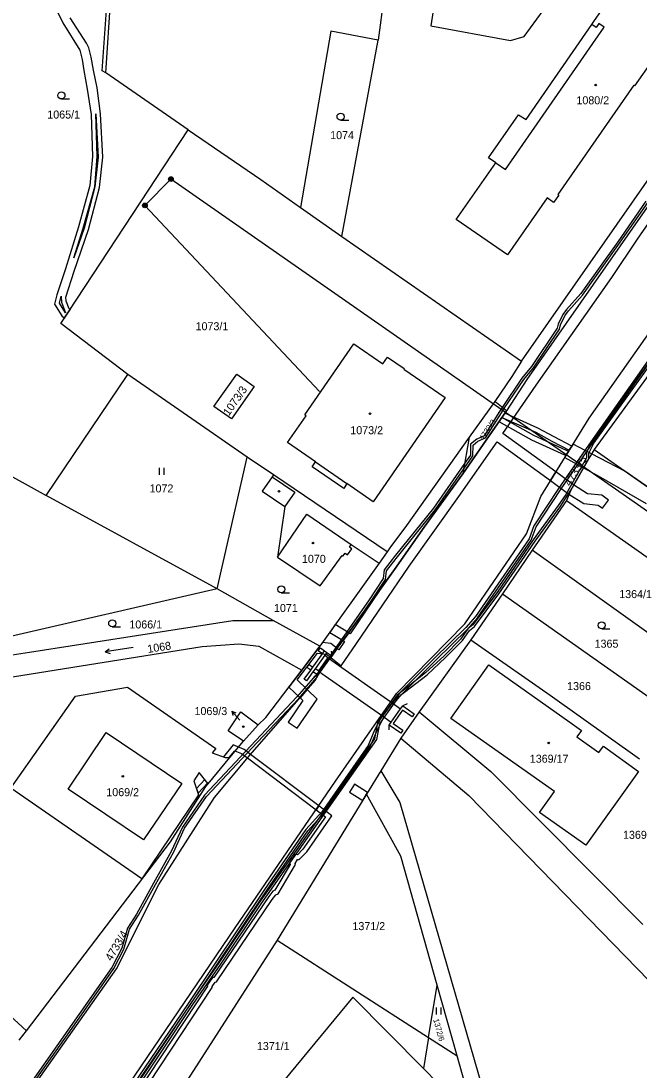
# Model space of a CAD drawing. Extents: x -756746 to -753363, y -1166406 to -1161727.
# Drawn here: x -755159.9 to -755028.6, y -1163850.8 to -1163627.9 of the extents above; entities that cross this region are included whole.
import ezdxf

# ---------------------------------------------------------------- set-up
doc = ezdxf.new("R2010")
doc.units = 0
for name, color, linetype in [('Hranice parcel', 7, 'Continuous'), ('Parcelní čísla', 7, 'Continuous'), ('Pop  PČ popisy', 7, 'Continuous'), ('Poz předměty', 7, 'Continuous'), ('Vnitřní kresba', 7, 'Continuous'), ('Věcná břemena k části', 7, 'Continuous'), ('Značky budov', 7, 'Continuous'), ('Značky kultur', 7, 'Continuous')]:
    doc.layers.add(name, color=color, linetype=linetype)

msp = doc.modelspace()

# ---------------------------------------------------------------- linework, layer by layer
at = {"layer": 'Hranice parcel'}
for p, q in [((-755141.9, -1163638.95), (-755137.45, -1163573.05)), ((-755076.4, -1163574.8), (-755084.01, -1163632)), ((-755091.76, -1163673.67), (-755084.01, -1163632)), ((-755124.4, -1163651), (-755141.9, -1163638.95)), ((-755100.57, -1163667.54), (-755091.76, -1163673.67)), ((-755091.76, -1163673.67), (-755053.6, -1163700.2)), ((-755154.55, -1163728.7), (-755137.2, -1163703.04)), ((-755111.88, -1163720.54), (-755137.2, -1163703.04)), ((-755066.05, -1163724.12), (-755056.79, -1163710.74)), ((-755059.27, -1163708.72), (-755064.67, -1163716.33)), ((-755056.79, -1163710.74), (-755059.27, -1163708.72)), ((-755177.14, -1163716.26), (-755154.55, -1163728.7)), ((-755064.67, -1163716.33), (-755066.05, -1163724.12)), ((-755118.27, -1163748.52), (-755111.88, -1163720.54)), ((-755106.3, -1163724.32), (-755111.88, -1163720.54)), ((-755082.14, -1163740.7), (-755106.3, -1163724.32)), ((-755118.27, -1163748.52), (-755154.55, -1163728.7)), ((-755043.12, -1163727.55), (-755044.04, -1163729.81)), ((-755044.04, -1163729.81), (-755051.29, -1163740.36)), ((-755044.04, -1163729.81), (-755008.06, -1163755.01)), ((-755082.14, -1163740.7), (-755083.85, -1163743.1)), ((-755051.29, -1163740.36), (-755057.64, -1163749.59)), ((-755015.59, -1163765.87), (-755051.29, -1163740.36)), ((-755083.85, -1163743.1), (-755096.42, -1163760.73)), ((-755118.27, -1163748.52), (-755182.9, -1163763.5)), ((-755106.31, -1163755.27), (-755118.27, -1163748.52)), ((-755057.64, -1163749.59), (-755064.35, -1163759.35)), ((-755057.64, -1163749.59), (-755021.76, -1163774.87)), ((-755096.42, -1163760.73), (-755106.31, -1163755.27)), ((-755064.35, -1163759.35), (-755075.3, -1163774.66)), ((-755100.25, -1163765.82), (-755096.42, -1163760.73)), ((-755075.3, -1163774.66), (-755079.22, -1163780.3)), ((-755112.68, -1163780.93), (-755109.51, -1163777.44)), ((-755115.53, -1163784.38), (-755112.68, -1163780.93)), ((-755079.22, -1163780.3), (-755083.45, -1163787.18)), ((-755120.16, -1163789.97), (-755115.53, -1163784.38)), ((-755083.45, -1163787.18), (-755086.48, -1163792.14)), ((-755086.48, -1163792.14), (-755105.5, -1163823.15)), ((-755158.76, -1163842.41), (-755128.14, -1163802.32)), ((-755105.5, -1163823.15), (-755128.88, -1163859.57)), ((-755105.5, -1163823.15), (-755073.33, -1163843.84)), ((-755073.33, -1163843.84), (-755071.48, -1163832.72)), ((-755067.22, -1163847.77), (-755071.48, -1163832.72)), ((-755167.07, -1163834.89), (-755158.76, -1163842.41)), ((-755160.32, -1163844.39), (-755158.76, -1163842.41)), ((-755073.33, -1163843.84), (-755074.43, -1163850.44)), ((-755073.33, -1163843.84), (-755067.22, -1163847.77)), ((-755057.39, -1163882.48), (-755067.22, -1163847.77))]:
    msp.add_line(p, q, dxfattribs=at)
for points in [[(-754714.55, -1163216.85), (-754718.99, -1163221.45), (-754724.91, -1163228.11), (-754736.66, -1163244.62), (-754742.1, -1163258.19), (-754756.92, -1163281.72), (-754769.38, -1163299.91), (-754796.42, -1163338.63), (-754823.93, -1163377.68), (-754841.78, -1163402.95), (-754856.7, -1163419.01), (-754867.94, -1163435.29), (-754875.58, -1163451.53), (-754914.01, -1163505.37), (-754955.14, -1163561.74), (-754969.91, -1163581.99), (-754977.16, -1163593.56), (-754992.47, -1163616.05), (-755024.28, -1163663.7), (-755052.41, -1163704.1), (-755056.79, -1163710.74)], [(-755170.47, -1163902.07), (-755149.1, -1163871.68), (-755114.4, -1163820.53), (-755093.07, -1163789.4), (-755085.78, -1163778.92), (-755083.34, -1163775.4), (-755081.35, -1163772.53), (-755080.14, -1163770.78), (-755065.63, -1163755.96), (-755052.51, -1163736.85), (-755049.48, -1163728.9), (-755039.17, -1163712.26), (-755009.01, -1163669.45), (-754999.41, -1163656.39), (-754954.13, -1163594.69), (-754930.57, -1163560.13), (-754908.98, -1163528.56), (-754897.87, -1163516.77), (-754885.58, -1163499.8), (-754882.52, -1163493.73), (-754880.64, -1163487.15)], [(-755141.9, -1163638.95), (-755142.65, -1163638.53), (-755138.02, -1163573.02)], [(-755071.21, -1163618.39), (-755072.84, -1163628.91), (-755055.94, -1163632.07), (-755053.01, -1163631.21), (-755047.64, -1163623.83), (-755046.73, -1163621.05), (-755038.6, -1163575.5)], [(-755029.73, -1163641.56), (-755045.83, -1163664.75), (-755045.64, -1163664.92), (-755046.75, -1163666.47), (-755048.13, -1163665.49), (-755056.54, -1163677.61), (-755067.48, -1163670.09), (-755059.03, -1163658.02), (-755060.58, -1163656.96), (-755054.21, -1163647.85), (-755052.59, -1163648.85), (-755038.65, -1163628.65), (-755038.08, -1163627.83), (-755023.49, -1163606.89)], [(-755084.01, -1163632), (-755094.1, -1163630.1), (-755100.57, -1163667.54)], [(-755053.6, -1163700.2), (-755009.8, -1163637.5), (-755009.19, -1163637.86), (-755006.55, -1163633.91), (-755004.76, -1163631.24)], [(-755025.68, -1163636.18), (-755029.53, -1163641.7), (-755029.73, -1163641.56)], [(-755137.2, -1163703.04), (-755151.45, -1163692.2), (-755124.4, -1163651)], [(-755124.4, -1163651), (-755109, -1163661.6), (-755100.57, -1163667.54)], [(-754995.83, -1163661.05), (-754998.95, -1163665.32), (-755008.28, -1163678.09), (-755017.22, -1163690.31), (-755038.16, -1163718.97)], [(-755103.3, -1163717.46), (-755099.35, -1163711.77), (-755099.63, -1163711.57), (-755089.19, -1163696.51), (-755083.05, -1163700.74), (-755082.05, -1163699.31), (-755078.51, -1163701.73), (-755078.6, -1163701.86), (-755069.8, -1163707.91), (-755085.13, -1163730.05), (-755090.68, -1163726.2), (-755091.32, -1163727.24), (-755098.04, -1163722.62), (-755097.35, -1163721.57), (-755103.3, -1163717.46)], [(-755053.6, -1163700.2), (-755055.65, -1163703.41), (-755059.27, -1163708.72)], [(-755118.93, -1163709.78), (-755114.08, -1163702.93), (-755110.37, -1163705.56), (-755115.21, -1163712.41), (-755118.93, -1163709.78)], [(-755064.67, -1163716.33), (-755077.98, -1163735.09), (-755081.53, -1163739.85), (-755082.14, -1163740.7)], [(-755038.16, -1163718.97), (-755039.06, -1163720.52), (-755043.12, -1163727.55)], [(-755038.16, -1163718.97), (-755024.69, -1163728.37), (-755015.86, -1163734.53)], [(-755174.12, -1163878.05), (-755174.05, -1163877.95), (-755139.66, -1163829.27), (-755130.64, -1163811.34), (-755118.79, -1163792.86), (-755111.23, -1163783.78), (-755097.41, -1163768.01), (-755096.78, -1163766.91), (-755096.33, -1163766.28), (-755094.31, -1163763.43), (-755093.86, -1163762.79), (-755080.53, -1163744.41), (-755074.29, -1163735.44), (-755066.05, -1163724.12)], [(-755106.3, -1163724.32), (-755106.57, -1163724.72), (-755108.65, -1163727.78), (-755103.83, -1163731.06)], [(-755103.83, -1163731.06), (-755105.39, -1163741.84), (-755096.33, -1163747.93), (-755091.71, -1163741.48), (-755091.53, -1163741.6), (-755091.07, -1163740.97), (-755090.57, -1163741.33), (-755089.64, -1163740.02), (-755090.14, -1163739.66), (-755089.75, -1163739.1), (-755083.85, -1163743.1)], [(-755183, -1163766.05), (-755170.18, -1163763.84), (-755158.11, -1163761.99), (-755114.9, -1163755.25), (-755106.31, -1163755.27)], [(-755064.35, -1163759.35), (-755047.5, -1163771.14), (-755028.52, -1163784.68)], [(-755182.18, -1163770.46), (-755121.43, -1163760.77), (-755113.67, -1163760.25), (-755109.42, -1163760.75), (-755100.25, -1163765.82)], [(-755109.51, -1163777.44), (-755107.91, -1163775.85), (-755100.25, -1163765.82)], [(-755040.85, -1163778.62), (-755041.81, -1163779.99), (-755037.12, -1163783.29), (-755036.17, -1163781.94), (-755028.68, -1163787.32), (-755039.91, -1163803.03), (-755049.78, -1163796.08), (-755046.59, -1163791.61), (-755068.59, -1163776.11), (-755060.55, -1163764.72), (-755043.31, -1163776.88), (-755040.85, -1163778.62)], [(-755120.16, -1163789.97), (-755122.1, -1163787.54), (-755123.23, -1163789.31), (-755122.19, -1163792.29), (-755134.23, -1163810.12), (-755162.08, -1163790.9), (-755148.34, -1163771.34), (-755137.32, -1163769.41), (-755118.5, -1163782.44), (-755119.32, -1163783.41), (-755116.55, -1163784.4), (-755115.53, -1163784.38)], [(-755112.68, -1163780.93), (-755115.93, -1163778.72), (-755113.18, -1163774.7), (-755109.51, -1163777.44)], [(-755075.3, -1163774.66), (-755060.08, -1163787.37), (-755027.81, -1163819.83)], [(-755079.22, -1163780.3), (-755064.78, -1163792.44), (-755013.67, -1163844.92), (-754993.47, -1163863.53), (-754945.4, -1163912.8), (-754941.43, -1163917.99)], [(-755083.45, -1163787.18), (-755079.41, -1163793.93), (-755052.78, -1163885.98), (-755050.14, -1163900.53), (-755053.4, -1163909.51)], [(-755128.14, -1163802.32), (-755120.63, -1163790.54), (-755120.16, -1163789.97)], [(-755071.48, -1163832.72), (-755079.23, -1163805.35), (-755086.48, -1163792.14)], [(-755074.43, -1163850.44), (-755089.39, -1163835.26), (-755106.94, -1163856.43)], [(-755074.43, -1163850.44), (-755068.31, -1163856.65), (-755080.23, -1163871.11)]]:
    msp.add_lwpolyline(points, dxfattribs=at)
at = {"layer": 'Pop  PČ popisy'}
for p, q in [((-755113.44, -1163776.41), (-755115.15, -1163774.51)), ((-755115.15, -1163774.51), (-755114.26, -1163774.86)), ((-755115.15, -1163774.51), (-755114.89, -1163775.43))]:
    msp.add_line(p, q, dxfattribs=at)
at = {"layer": 'Poz předměty'}
for p, q in [((-755128.06, -1163661.49), (-755133.61, -1163667.1)), ((-755018.14, -1163738.14), (-755128.06, -1163661.49)), ((-755133.61, -1163667.1), (-755096.48, -1163706.62))]:
    msp.add_line(p, q, dxfattribs=at)
for centre, radius in [((-755128.06, -1163661.49), 0.5), ((-755128.06, -1163661.49), 0.4), ((-755128.06, -1163661.49), 0.3), ((-755128.06, -1163661.49), 0.2), ((-755128.06, -1163661.49), 0.1), ((-755133.61, -1163667.1), 0.5), ((-755133.61, -1163667.1), 0.4), ((-755133.61, -1163667.1), 0.3), ((-755133.61, -1163667.1), 0.2), ((-755133.61, -1163667.1), 0.1)]:
    msp.add_circle(centre, radius, dxfattribs=at)
at = {"layer": 'Vnitřní kresba'}
for p, q in [((-755056.98, -1163659.44), (-755036.03, -1163629.25)), ((-755037.71, -1163629.3), (-755038.65, -1163628.65)), ((-755037.14, -1163628.48), (-755037.71, -1163629.3)), ((-755036.03, -1163629.25), (-755037.14, -1163628.48)), ((-755059.03, -1163658.02), (-755056.98, -1163659.44)), ((-755097.35, -1163721.57), (-755090.68, -1163726.2)), ((-755106.57, -1163724.72), (-755101.74, -1163728)), ((-755101.74, -1163728), (-755103.83, -1163731.06)), ((-755105.39, -1163741.84), (-755099.2, -1163732.7)), ((-755099.2, -1163732.7), (-755089.75, -1163739.1)), ((-755096.76, -1163761.7), (-755096.31, -1163761.06)), ((-755095.88, -1163762.32), (-755096.76, -1163761.7)), ((-755096.31, -1163761.06), (-755095.42, -1163761.69)), ((-755095.79, -1163762.2), (-755095.42, -1163761.69)), ((-755095.42, -1163761.69), (-755094.94, -1163762.04)), ((-755094.94, -1163762.04), (-755095.39, -1163762.67)), ((-755094.94, -1163762.04), (-755093.86, -1163762.79)), ((-755094.05, -1163761.81), (-755093.86, -1163762.79)), ((-755097.92, -1163765.17), (-755095.88, -1163762.32)), ((-755095.39, -1163762.67), (-755097.42, -1163765.51)), ((-755094.73, -1163763.13), (-755096.74, -1163765.99)), ((-755095.88, -1163762.32), (-755095.79, -1163762.2)), ((-755095.39, -1163762.67), (-755094.73, -1163763.13)), ((-755094.31, -1163763.43), (-755093.86, -1163763.74)), ((-755093.86, -1163763.74), (-755081.35, -1163772.53)), ((-755099.74, -1163767.71), (-755098.37, -1163765.8)), ((-755097.88, -1163766.15), (-755099.25, -1163768.06)), ((-755099.17, -1163765.24), (-755098.72, -1163764.6)), ((-755098.37, -1163765.8), (-755099.17, -1163765.24)), ((-755098.72, -1163764.6), (-755097.92, -1163765.17)), ((-755098.37, -1163765.8), (-755097.92, -1163765.17)), ((-755097.42, -1163765.51), (-755097.88, -1163766.15)), ((-755096.78, -1163766.91), (-755097.88, -1163766.15)), ((-755096.74, -1163765.99), (-755097.42, -1163765.51)), ((-755096.33, -1163766.28), (-755095.97, -1163766.53)), ((-755095.97, -1163766.53), (-755083.34, -1163775.4)), ((-755099.25, -1163768.06), (-755099.74, -1163767.71)), ((-755097.72, -1163767.25), (-755096.78, -1163766.91)), ((-755081.35, -1163772.53), (-755079.26, -1163774.01)), ((-755077.88, -1163773), (-755078.81, -1163773.37)), ((-755083.34, -1163775.4), (-755081.26, -1163776.86)), ((-755081.26, -1163776.86), (-755079.26, -1163774.01)), ((-755078.83, -1163774.3), (-755080.83, -1163777.16)), ((-755079.26, -1163774.01), (-755078.81, -1163773.37)), ((-755076.8, -1163775.73), (-755078.83, -1163774.3)), ((-755078.81, -1163773.37), (-755076.35, -1163775.09)), ((-755076.35, -1163775.09), (-755076.8, -1163775.73)), ((-755081.71, -1163777.5), (-755081.26, -1163776.86)), ((-755079.25, -1163779.22), (-755081.71, -1163777.5)), ((-755081.66, -1163778.5), (-755081.71, -1163777.5)), ((-755080.83, -1163777.16), (-755078.8, -1163778.58)), ((-755149.92, -1163791.07), (-755141.8, -1163779.04)), ((-755141.8, -1163779.04), (-755125.77, -1163789.87)), ((-755078.8, -1163778.58), (-755079.25, -1163779.22)), ((-755133.92, -1163801.86), (-755149.92, -1163791.07)), ((-755125.77, -1163789.87), (-755133.92, -1163801.86))]:
    msp.add_line(p, q, dxfattribs=at)
at = {"layer": 'Věcná břemena k části'}
for points in [[(-755153.49, -1163623.24), (-755151.02, -1163628.3), (-755147.41, -1163634.14), (-755146.96, -1163636.09), (-755146.58, -1163638.43), (-755145.86, -1163642.4), (-755145.05, -1163647.76), (-755144.77, -1163656.69), (-755145.27, -1163662.87), (-755147.71, -1163671.61), (-755150.45, -1163680.56), (-755152.35, -1163686.07), (-755152.78, -1163688.06), (-755151.24, -1163690.54), (-755150.68, -1163691.02), (-755149.43, -1163689.12), (-755149.67, -1163689.03), (-755150.35, -1163687.42), (-755150.39, -1163686.56), (-755148.6, -1163681.05), (-755145.58, -1163672.23), (-755143.24, -1163663.31), (-755142.54, -1163656.84), (-755143.04, -1163647.62), (-755143.77, -1163642.12), (-755144.55, -1163638.37), (-755145.02, -1163635.58), (-755145.54, -1163633.61), (-755145.99, -1163632.62), (-755149.46, -1163627.24)], [(-755024.28, -1163663.7), (-755052.41, -1163704.1), (-755056.79, -1163710.74), (-755066.05, -1163724.12), (-755074.29, -1163735.44), (-755080.53, -1163744.41), (-755083.77, -1163748.87), (-755090.01, -1163758.07), (-755090.3, -1163757.88), (-755091.5, -1163759.54), (-755091.16, -1163759.75), (-755092.38, -1163761.53), (-755092.74, -1163761.24), (-755094.1, -1163763.13), (-755091.88, -1163764.89), (-755088.63, -1163760.17), (-755077.47, -1163743.72), (-755066.92, -1163728.94), (-755058.76, -1163717.3), (-755047.4, -1163725.55), (-755046.26, -1163723.71), (-755057.53, -1163715.52), (-755050.45, -1163705.27), (-755034.36, -1163682.41), (-755028.89, -1163674.24), (-755012.57, -1163650.67)], [(-755027.15, -1163666.21), (-755033.12, -1163674.85), (-755040.98, -1163685.81), (-755044, -1163689.17), (-755044.81, -1163690.27), (-755045.79, -1163692.31), (-755045.97, -1163693.15), (-755051.43, -1163701.29), (-755053.5, -1163703.76), (-755057.69, -1163710.01), (-755057.3, -1163710.32), (-755053.1, -1163704.06), (-755051.03, -1163701.59), (-755045.51, -1163693.35), (-755045.31, -1163692.47), (-755044.37, -1163690.53), (-755043.62, -1163689.49), (-755040.58, -1163686.13), (-755032.72, -1163675.13), (-755026.69, -1163666.41)], [(-755018.13, -1163688.84), (-755038.67, -1163717.34), (-755039.76, -1163719.61), (-755039.76, -1163720.74), (-755044.13, -1163728.5), (-755045.76, -1163730.86), (-755051.08, -1163738.16), (-755058.78, -1163749.31), (-755063.91, -1163756.17), (-755065, -1163757.04), (-755066.51, -1163759.21), (-755070.03, -1163762.8), (-755073.94, -1163766.41), (-755080.03, -1163771.1), (-755084.14, -1163777.02), (-755084.81, -1163780.4), (-755102.81, -1163806.02), (-755109.29, -1163815.16), (-755117.91, -1163828), (-755123.83, -1163836.54), (-755130.54, -1163846.69), (-755139.98, -1163860.81)], [(-755139.56, -1163861.09), (-755130.12, -1163846.97), (-755123.41, -1163836.82), (-755117.49, -1163828.28), (-755108.87, -1163815.44), (-755084.33, -1163780.58), (-755083.67, -1163777.22), (-755079.67, -1163771.44), (-755073.62, -1163766.79), (-755069.69, -1163763.16), (-755066.13, -1163759.53), (-755064.64, -1163757.38), (-755063.56, -1163756.53), (-755058.38, -1163749.59), (-755050.68, -1163738.45), (-755045.36, -1163731.15), (-755043.12, -1163727.55), (-755039.25, -1163720.86), (-755039.26, -1163719.73), (-755038.23, -1163717.6), (-755017.73, -1163689.14)], [(-755024.88, -1163697.49), (-755039.32, -1163717.99), (-755045.7, -1163727.25), (-755050.92, -1163735.13), (-755051.97, -1163737.93), (-755063.35, -1163754.42), (-755065.39, -1163756.77), (-755072.12, -1163763.33), (-755079.41, -1163770.65), (-755080.58, -1163772.05), (-755083.52, -1163776.13), (-755084.78, -1163778.58), (-755086.15, -1163781.82), (-755095.96, -1163795.87), (-755099.38, -1163799.65), (-755108.18, -1163812.39), (-755124.41, -1163836.66), (-755133.68, -1163850.31), (-755149.8, -1163873.97)], [(-755149.38, -1163874.25), (-755133.26, -1163850.59), (-755123.99, -1163836.94), (-755107.76, -1163812.67), (-755098.98, -1163799.97), (-755095.56, -1163796.19), (-755085.71, -1163782.06), (-755084.32, -1163778.8), (-755083.1, -1163776.39), (-755080.18, -1163772.35), (-755079.05, -1163770.99), (-755071.76, -1163763.69), (-755065.03, -1163757.11), (-755062.95, -1163754.72), (-755051.53, -1163738.17), (-755050.48, -1163735.35), (-755045.28, -1163727.53), (-755038.9, -1163718.27), (-755024.48, -1163697.79)], [(-755024.69, -1163728.37), (-755031.59, -1163723.55), (-755038.69, -1163719.88), (-755042.63, -1163717.84), (-755042.89, -1163718.27), (-755043.42, -1163719.12), (-755043.59, -1163719.39), (-755044.12, -1163720.24), (-755044.38, -1163720.67), (-755040.4, -1163722.84), (-755037.27, -1163724.55), (-755027.09, -1163730.42)], [(-755065.86, -1163723.07), (-755065.66, -1163721.89), (-755072.26, -1163731.41), (-755080.33, -1163741.4), (-755082.74, -1163744.5), (-755082.95, -1163746.37), (-755085.96, -1163750.87), (-755094.92, -1163763.8), (-755096.87, -1163766.41), (-755101.29, -1163771.48), (-755110, -1163780.77), (-755120.92, -1163792.35), (-755125.61, -1163799.18), (-755127.99, -1163804.37), (-755131.79, -1163811.09), (-755135.37, -1163817.64), (-755137.33, -1163820.66), (-755138.53, -1163824.89), (-755140.64, -1163828.96), (-755149.98, -1163842.28), (-755159.85, -1163856.33)], [(-755082.26, -1163744.7), (-755079.93, -1163741.72), (-755071.86, -1163731.71), (-755065.86, -1163723.07)], [(-755159.45, -1163856.61), (-755149.58, -1163842.56), (-755140.22, -1163829.22), (-755138.07, -1163825.07), (-755136.87, -1163820.86), (-755134.95, -1163817.9), (-755131.35, -1163811.33), (-755127.55, -1163804.59), (-755125.17, -1163799.42), (-755120.52, -1163792.67), (-755109.64, -1163781.11), (-755100.91, -1163771.82), (-755097.04, -1163767.37), (-755096.78, -1163766.91), (-755096.33, -1163766.28), (-755094.31, -1163763.43), (-755093.86, -1163762.79), (-755092.74, -1163761.24), (-755091.5, -1163759.54), (-755090.3, -1163757.88), (-755088.24, -1163755.04), (-755085.54, -1163751.15), (-755082.47, -1163746.55), (-755082.26, -1163744.7)], [(-755136.99, -1163860.06), (-755119.29, -1163833.2), (-755119.31, -1163833.02), (-755118.68, -1163832.08), (-755118.41, -1163832.05), (-755106.53, -1163814.57), (-755105.78, -1163813.58), (-755105.3, -1163813.34), (-755101.57, -1163807.14), (-755101.7, -1163806.86), (-755101.15, -1163806.02), (-755100.8, -1163806.03), (-755099.21, -1163804.44), (-755093.86, -1163796.74), (-755096.66, -1163794.63), (-755097.22, -1163795.46), (-755095.23, -1163796.96), (-755100.01, -1163803.84), (-755101.2, -1163805.03), (-755101.68, -1163805.01), (-755102.84, -1163806.76), (-755102.7, -1163807.07), (-755106.02, -1163812.58), (-755106.44, -1163812.78), (-755107.25, -1163813.87), (-755118.97, -1163831.1), (-755119.24, -1163831.12), (-755120.35, -1163832.77), (-755120.33, -1163832.95), (-755137.93, -1163859.66)]]:
    msp.add_lwpolyline(points, dxfattribs=at)
for points in [[(-755143.54, -1163656.82), (-755144.22, -1163663.13), (-755143.77, -1163656.71), (-755144.05, -1163647.66)], [(-755144.22, -1163663.13), (-755146.54, -1163671.95), (-755148.69, -1163678.23), (-755146.75, -1163671.89)], [(-755150.48, -1163689.88), (-755151.72, -1163687.88), (-755151.4, -1163686.37), (-755151.35, -1163687.64)], [(-755061.53, -1163716.03), (-755063.08, -1163716.74), (-755064.38, -1163717.79), (-755064.44, -1163720.14), (-755065.66, -1163721.89), (-755065.86, -1163723.07), (-755063.94, -1163720.3), (-755063.88, -1163718.03), (-755062.82, -1163717.16), (-755061.19, -1163716.43), (-755057.83, -1163711.12), (-755057.3, -1163710.32), (-755057.69, -1163710.01), (-755058.25, -1163710.84)], [(-755044.12, -1163720.24), (-755043.59, -1163719.39), (-755044.03, -1163719.15), (-755050.97, -1163715.99), (-755057.77, -1163712.15), (-755058.38, -1163713.03), (-755051.43, -1163716.89), (-755044.47, -1163720.05)], [(-755057.77, -1163712.15), (-755050.54, -1163715.28), (-755047.12, -1163717.16), (-755043.42, -1163719.12), (-755042.89, -1163718.27), (-755046.64, -1163716.28), (-755050.1, -1163714.38), (-755057.15, -1163711.26)], [(-755036.37, -1163731.42), (-755035.09, -1163729.68), (-755036.47, -1163728.68), (-755039.58, -1163728.34), (-755042.49, -1163726.45), (-755046.26, -1163723.71), (-755047.4, -1163725.55), (-755043.49, -1163728.46), (-755040.3, -1163730.44), (-755037.27, -1163730.76)], [(-755091.5, -1163759.54), (-755090.3, -1163757.88), (-755093.15, -1163756.14), (-755094.33, -1163757.8)], [(-755093.86, -1163762.79), (-755092.74, -1163761.24), (-755094.1, -1163760.17), (-755095.87, -1163759.96), (-755096.42, -1163760.73), (-755100.25, -1163765.82), (-755102.99, -1163769.41), (-755100.63, -1163771.69), (-755099.1, -1163769.94), (-755101.26, -1163767.86), (-755096.94, -1163762.18), (-755095.02, -1163762.39), (-755094.1, -1163763.13)], [(-755103.13, -1163776.84), (-755101.21, -1163778.14), (-755097, -1163771.96), (-755099.1, -1163769.94), (-755100.63, -1163771.69), (-755100.02, -1163772.28)], [(-755114.84, -1163781.71), (-755116.93, -1163784.26), (-755116.55, -1163784.4), (-755115.71, -1163784.38), (-755114.52, -1163782.93), (-755113.04, -1163783.55), (-755111.81, -1163784.48), (-755111.17, -1163783.71), (-755112.52, -1163782.69)], [(-755111.81, -1163784.48), (-755097.22, -1163795.46), (-755096.66, -1163794.63), (-755111.17, -1163783.71), (-755111.23, -1163783.78)], [(-755122.3, -1163791.98), (-755120.27, -1163789.83), (-755120.9, -1163789.05), (-755122.67, -1163790.93)], [(-755090.13, -1163791.71), (-755087.32, -1163793.5), (-755086.48, -1163792.14), (-755086.27, -1163791.79), (-755089.06, -1163790.02)]]:
    msp.add_lwpolyline(points, close=True, dxfattribs=at)
at = {"layer": 'Značky budov'}
for centre in [(-755037.81, -1163641.52), (-755085.75, -1163711.34), (-755105.12, -1163727.82), (-755097.88, -1163738.82), (-755112.69, -1163777.82), (-755047.8, -1163781.28), (-755138.29, -1163788.37)]:
    msp.add_circle(centre, 0.175, dxfattribs=at)
at = {"layer": 'Značky kultur'}
for p, q in [((-755151.34, -1163644.48), (-755149.59, -1163644.48)), ((-755092.02, -1163648.99), (-755090.27, -1163648.99)), ((-755130.51, -1163724.33), (-755130.51, -1163722.83)), ((-755129.51, -1163724.33), (-755129.51, -1163722.83)), ((-755104.61, -1163749.4), (-755102.86, -1163749.4)), ((-755140.54, -1163756.63), (-755138.79, -1163756.63)), ((-755036.53, -1163757.04), (-755034.78, -1163757.04)), ((-755136.12, -1163761.03), (-755142.05, -1163761.96)), ((-755142.05, -1163761.96), (-755141.17, -1163761.31)), ((-755142.05, -1163761.96), (-755141.01, -1163762.31)), ((-755071.61, -1163838.97), (-755071.61, -1163837.47)), ((-755070.61, -1163838.97), (-755070.61, -1163837.47))]:
    msp.add_line(p, q, dxfattribs=at)
for centre in [(-755151.34, -1163643.73), (-755092.02, -1163648.24), (-755104.61, -1163748.65), (-755140.54, -1163755.88), (-755036.53, -1163756.29)]:
    msp.add_circle(centre, 0.75, dxfattribs=at)

# ---------------------------------------------------------------- texts
at = {"layer": 'Parcelní čísla'}
for s, p in [('1080/2', (-755041.9, -1163645.61)), ('1065/1', (-755154.34, -1163648.64)), ('1074', (-755094.23, -1163653.01)), ('1073/1', (-755122.83, -1163693.61)), ('1073/2', (-755089.95, -1163715.7)), ('1072', (-755132.61, -1163728.06)), ('1070', (-755100.23, -1163743.02)), ('1364/1', (-755032.81, -1163750.51)), ('1071', (-755106.17, -1163753.46)), ('1066/1', (-755136.9, -1163756.96)), ('1365', (-755038.04, -1163761.05)), ('1366', (-755043.88, -1163770.06)), ('1069/3', (-755123.06, -1163775.36)), ('1369/17', (-755051.81, -1163785.48)), ('1069/2', (-755141.8, -1163792.59)), ('1369/5', (-755032, -1163801.65)), ('1371/2', (-755089.5, -1163821.05)), ('1371/1', (-755109.8, -1163846.52))]:
    msp.add_text(s, height=1.7, dxfattribs=at).set_placement(p)
for s, height, rotation, p in [('1073/3', 1.7, 55, (-755115.76, -1163711.92)), ('4733/3', 1.2, 56, (-755061.7, -1163717.15)), ('4733/5', 1.7, 58, (-755043.21, -1163726.89)), ('1068', 1.7, 9, (-755132.93, -1163762.18)), ('4733/4', 1.7, 59, (-755140.71, -1163827.75)), ('1372/6', 1.2, 285, (-755072.34, -1163840.03))]:
    msp.add_text(s, height=height, rotation=rotation, dxfattribs=at).set_placement(p)

doc.saveas('drawing.dxf')
